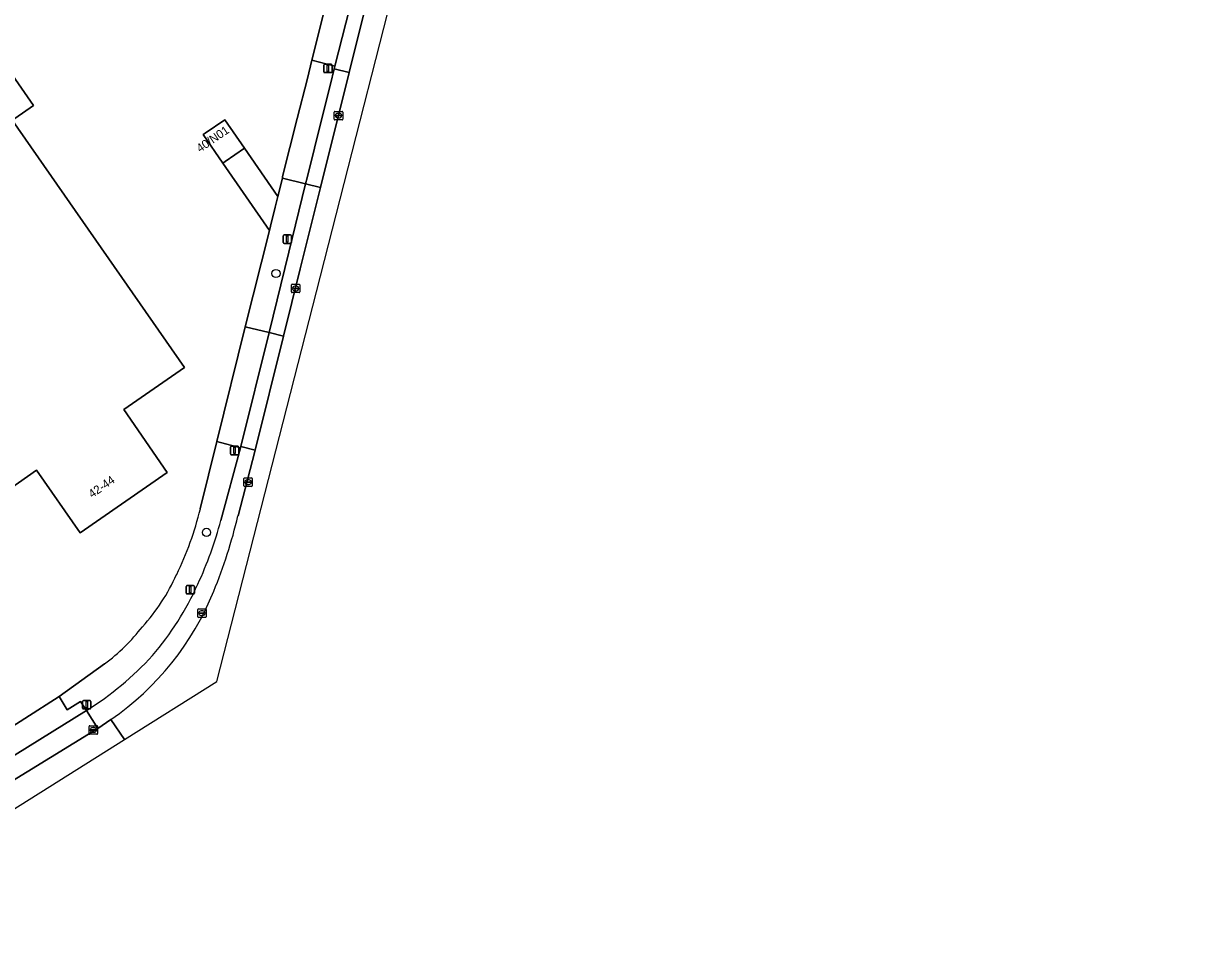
# Model space of a CAD drawing. Extents: x 156702 to 158052, y 387630 to 388992.
# Drawn here: x 157381.1 to 157520.1, y 387650.9 to 387761.3 of the extents above; entities that cross this region are included whole.
import ezdxf

# ---------------------------------------------------------------- set-up
doc = ezdxf.new("R2010")
doc.units = 0
for name, color, linetype in [('IMGEO_Boom', 7, 'Continuous'), ('IMGEO_Erf', 7, 'Continuous'), ('IMGEO_Kolk', 7, 'Continuous'), ('IMGEO_Lichtmast', 7, 'Continuous'), ('IMGEO_Pand', 7, 'Continuous'), ('IMGEO_Pand_nummerreeks', 7, 'Continuous'), ('IMGEO_Parkeervlak_open', 7, 'Continuous'), ('IMGEO_Rijbaan_lokaal_gesloten', 7, 'Continuous'), ('IMGEO_Rijbaan_lokaal_open', 7, 'Continuous'), ('IMGEO_Voetpad_open', 7, 'Continuous')]:
    doc.layers.add(name, color=color, linetype=linetype)

msp = doc.modelspace()

# ---------------------------------------------------------------- linework, layer by layer
at = {"layer": 'IMGEO_Boom'}
for centre in [(157411.05, 387731.61), (157402.81, 387700.87)]:
    msp.add_circle(centre, 0.489, dxfattribs=at)
at = {"layer": 'IMGEO_Erf'}
msp.add_lwpolyline([(157379.43, 387755.68), (157382.28, 387751.57), (157380.06, 387750), (157379.78, 387749.8), (157400.19, 387720.46), (157392.99, 387715.45), (157398.16, 387708), (157387.83, 387700.83), (157382.65, 387708.27), (157377.66, 387704.77), (157346.99, 387748.85), (157347.66, 387750), (157349.5, 387753.18), (157362.2, 387775.07), (157372.57, 387760.16), (157375.11, 387761.91)], close=True, dxfattribs=at)
for points in [[(157402.07, 387703.68), (157404.02, 387711.65), (157407.41, 387725.28), (157410.27, 387736.72), (157404.76, 387744.72), (157402.43, 387748.12), (157402.67, 387748.29), (157404.97, 387749.86), (157407.32, 387746.5), (157411.26, 387740.77), (157411.82, 387742.95), (157411.83, 387743.12), (157413.57, 387750), (157414.78, 387754.78), (157415.32, 387756.94), (157417.18, 387764.4)], [(157360.06, 387665.71), (157377.14, 387676.15), (157385.32, 387681.4), (157390.72, 387685.25)]]:
    msp.add_lwpolyline(points, dxfattribs=at)
for centre, radius, start, end in [((157363.36, 387713.18), 39.87, 334.2528, 346.2055), ((157377.22, 387705.87), 24.21, 317.9791, 335.6007), ((157376.6, 387704.06), 23.52, 306.9002, 322.2623)]:
    msp.add_arc(centre, radius, start, end, dxfattribs=at)
at = {"layer": 'IMGEO_Kolk'}
for p, q in [((157417.98, 387749.93), (157417.98, 387750.79)), ((157418.05, 387750.86), (157418.9, 387750.86)), ((157418.47, 387750.64), (157418.49, 387750.64)), ((157418.98, 387750.79), (157418.98, 387749.93)), ((157418.9, 387749.86), (157418.05, 387749.86)), ((157418.24, 387750.35), (157418.24, 387750.37)), ((157418.28, 387750.4), (157418.68, 387750.4)), ((157418.67, 387750.32), (157418.28, 387750.32)), ((157418.49, 387750.08), (157418.46, 387750.08)), ((157418.72, 387750.37), (157418.72, 387750.35)), ((157412.89, 387729.42), (157412.89, 387730.27)), ((157412.96, 387730.34), (157413.82, 387730.34)), ((157413.15, 387729.84), (157413.15, 387729.85)), ((157413.19, 387729.89), (157413.59, 387729.89)), ((157413.59, 387729.8), (157413.19, 387729.8)), ((157413.38, 387730.12), (157413.4, 387730.12)), ((157413.63, 387729.85), (157413.63, 387729.84)), ((157413.89, 387730.27), (157413.89, 387729.42)), ((157413.82, 387729.34), (157412.96, 387729.34)), ((157413.4, 387729.56), (157413.37, 387729.56)), ((157407.24, 387706.41), (157407.24, 387707.26)), ((157407.32, 387707.34), (157408.17, 387707.34)), ((157408.17, 387706.34), (157407.32, 387706.34)), ((157407.5, 387706.83), (157407.5, 387706.84)), ((157407.94, 387706.79), (157407.54, 387706.79)), ((157407.55, 387706.88), (157407.94, 387706.88)), ((157407.73, 387707.12), (157407.76, 387707.12)), ((157407.75, 387706.56), (157407.73, 387706.56)), ((157407.99, 387706.84), (157407.99, 387706.83)), ((157408.25, 387707.26), (157408.25, 387706.41)), ((157401.77, 387690.86), (157401.77, 387691.71)), ((157401.84, 387691.78), (157402.7, 387691.78)), ((157402.03, 387691.28), (157402.03, 387691.29)), ((157402.07, 387691.33), (157402.47, 387691.33)), ((157402.47, 387691.24), (157402.07, 387691.24)), ((157402.26, 387691.56), (157402.28, 387691.56)), ((157402.28, 387691), (157402.26, 387691)), ((157402.51, 387691.29), (157402.51, 387691.28)), ((157402.77, 387691.71), (157402.77, 387690.86)), ((157402.7, 387690.78), (157401.84, 387690.78)), ((157388.88, 387676.98), (157388.88, 387677.83)), ((157388.95, 387677.91), (157389.8, 387677.91)), ((157389.14, 387677.4), (157389.14, 387677.41)), ((157389.18, 387677.45), (157389.58, 387677.45)), ((157389.57, 387677.36), (157389.18, 387677.36)), ((157389.39, 387677.13), (157389.36, 387677.13)), ((157389.37, 387677.69), (157389.39, 387677.69)), ((157389.62, 387677.41), (157389.62, 387677.4)), ((157389.88, 387677.83), (157389.88, 387676.98)), ((157389.8, 387676.91), (157388.95, 387676.91))]:
    msp.add_line(p, q, dxfattribs=at)
for points in [[(157417.98, 387749.93), (157417.98, 387750.79)], [(157418.05, 387750.86), (157418.9, 387750.86)], [(157418.98, 387750.79), (157418.98, 387749.93)], [(157418.9, 387749.86), (157418.05, 387749.86)], [(157412.89, 387729.42), (157412.89, 387730.27)], [(157412.96, 387730.34), (157413.82, 387730.34)], [(157413.89, 387730.27), (157413.89, 387729.42)], [(157413.82, 387729.34), (157412.96, 387729.34)], [(157407.24, 387706.41), (157407.24, 387707.26)], [(157407.32, 387707.34), (157408.17, 387707.34)], [(157408.17, 387706.34), (157407.32, 387706.34)], [(157408.25, 387707.26), (157408.25, 387706.41)], [(157401.77, 387690.86), (157401.77, 387691.71)], [(157401.84, 387691.78), (157402.7, 387691.78)], [(157402.77, 387691.71), (157402.77, 387690.86)], [(157402.7, 387690.78), (157401.84, 387690.78)], [(157388.88, 387676.98), (157388.88, 387677.83)], [(157388.95, 387677.91), (157389.8, 387677.91)], [(157389.88, 387677.83), (157389.88, 387676.98)], [(157389.8, 387676.91), (157388.95, 387676.91)]]:
    msp.add_lwpolyline(points, dxfattribs=at)
for centre, radius, start, end in [((157418.05, 387750.78), 0.0765, 91.552, 178.448), ((157418.05, 387750.78), 0.0765, 91.552, 178.448), ((157418.9, 387750.78), 0.0765, 1.552, 88.448), ((157418.9, 387750.78), 0.0765, 1.552, 88.448), ((157418.05, 387749.93), 0.0765, 181.552, 268.448), ((157418.05, 387749.93), 0.0765, 181.552, 268.448), ((157418.28, 387750.36), 0.0403, 85.8775, 175.7526), ((157418.27, 387750.35), 0.0366, 178.938, 274.7102), ((157418.68, 387750.36), 0.043, 264.8664, 352.4533), ((157418.68, 387750.36), 0.0386, 1.7309, 96.639), ((157418.9, 387749.93), 0.0765, 271.552, 358.448), ((157418.9, 387749.93), 0.0765, 271.552, 358.448), ((157412.97, 387730.27), 0.0765, 91.552, 178.448), ((157412.97, 387730.27), 0.0765, 91.552, 178.448), ((157413.19, 387729.85), 0.0403, 85.8775, 175.7526), ((157413.18, 387729.84), 0.0366, 178.938, 274.7102), ((157413.59, 387729.85), 0.0386, 1.7309, 96.639), ((157413.59, 387729.84), 0.043, 264.8664, 352.4533), ((157413.81, 387730.27), 0.0765, 1.552, 88.448), ((157413.81, 387730.27), 0.0765, 1.552, 88.448), ((157412.97, 387729.42), 0.0765, 181.552, 268.448), ((157412.97, 387729.42), 0.0765, 181.552, 268.448), ((157413.81, 387729.42), 0.0765, 271.552, 358.448), ((157413.81, 387729.42), 0.0765, 271.552, 358.448), ((157407.32, 387707.26), 0.0765, 91.552, 178.448), ((157407.32, 387707.26), 0.0765, 91.552, 178.448), ((157407.32, 387706.41), 0.0765, 181.552, 268.448), ((157407.32, 387706.41), 0.0765, 181.552, 268.448), ((157407.54, 387706.84), 0.0403, 85.8775, 175.7526), ((157407.54, 387706.83), 0.0366, 178.938, 274.7102), ((157407.95, 387706.84), 0.0386, 1.7309, 96.639), ((157407.94, 387706.84), 0.043, 264.8664, 352.4533), ((157408.17, 387707.26), 0.0765, 1.552, 88.448), ((157408.17, 387707.26), 0.0765, 1.552, 88.448), ((157408.17, 387706.41), 0.0765, 271.552, 358.448), ((157408.17, 387706.41), 0.0765, 271.552, 358.448), ((157401.85, 387691.71), 0.0765, 91.552, 178.448), ((157401.85, 387691.71), 0.0765, 91.552, 178.448), ((157401.85, 387690.86), 0.0765, 181.552, 268.448), ((157401.85, 387690.86), 0.0765, 181.552, 268.448), ((157402.07, 387691.29), 0.0403, 85.8775, 175.7526), ((157402.07, 387691.28), 0.0366, 178.938, 274.7102), ((157402.47, 387691.29), 0.0386, 1.7309, 96.639), ((157402.47, 387691.28), 0.043, 264.8664, 352.4533), ((157402.69, 387691.71), 0.0765, 1.552, 88.448), ((157402.69, 387691.71), 0.0765, 1.552, 88.448), ((157402.69, 387690.86), 0.0765, 271.552, 358.448), ((157402.69, 387690.86), 0.0765, 271.552, 358.448), ((157388.95, 387677.83), 0.0765, 91.552, 178.448), ((157388.95, 387677.83), 0.0765, 91.552, 178.448), ((157388.95, 387676.98), 0.0765, 181.552, 268.448), ((157388.95, 387676.98), 0.0765, 181.552, 268.448), ((157389.18, 387677.41), 0.0403, 85.8775, 175.7526), ((157389.17, 387677.4), 0.0366, 178.938, 274.7102), ((157389.58, 387677.41), 0.043, 264.8664, 352.4533), ((157389.58, 387677.41), 0.0386, 1.7309, 96.639), ((157389.8, 387677.83), 0.0765, 1.552, 88.448), ((157389.8, 387677.83), 0.0765, 1.552, 88.448), ((157389.8, 387676.98), 0.0765, 271.552, 358.448), ((157389.8, 387676.98), 0.0765, 271.552, 358.448)]:
    msp.add_arc(centre, radius, start, end, dxfattribs=at)
for centre, major_axis, ratio, start_param, end_param in [((157418.46, 387750.36), (-0.387, 0.002), 0.722429, 4.712389, 7.853982), ((157418.49, 387750.36), (-0.39, 0.002), 0.717154, 1.570796, 4.712389), ((157413.38, 387729.84), (-0.387, 0.002), 0.722429, 4.712389, 7.853982), ((157413.4, 387729.84), (-0.39, 0.002), 0.717154, 1.570796, 4.712389), ((157407.73, 387706.84), (-0.387, 0.002), 0.722429, 4.712389, 7.853982), ((157407.76, 387706.84), (-0.39, 0.002), 0.717154, 1.570796, 4.712389), ((157402.26, 387691.28), (-0.387, 0.002), 0.722429, 4.712389, 7.853982), ((157402.28, 387691.28), (-0.39, 0.002), 0.717154, 1.570796, 4.712389), ((157389.36, 387677.41), (-0.387, 0.002), 0.722429, 4.712389, 7.853982), ((157389.39, 387677.41), (-0.39, 0.002), 0.717154, 1.570796, 4.712389)]:
    msp.add_ellipse(centre, major_axis=major_axis, ratio=ratio, start_param=start_param, end_param=end_param, dxfattribs=at)
at = {"layer": 'IMGEO_Lichtmast'}
for p, q in [((157416.72, 387755.57), (157416.72, 387756.37)), ((157416.72, 387756.37), (157416.72, 387755.57)), ((157416.82, 387756.47), (157417.61, 387756.47)), ((157417.61, 387756.47), (157416.82, 387756.47)), ((157417.71, 387756.37), (157417.71, 387755.57)), ((157417.71, 387755.57), (157417.71, 387756.37)), ((157417.61, 387755.47), (157416.82, 387755.47)), ((157416.82, 387755.47), (157417.61, 387755.47)), ((157411.91, 387735.29), (157411.91, 387736.09)), ((157411.91, 387736.09), (157411.91, 387735.29)), ((157412.01, 387736.19), (157412.79, 387736.19)), ((157412.79, 387736.19), (157412.01, 387736.19)), ((157412.89, 387736.09), (157412.89, 387735.29)), ((157412.89, 387735.29), (157412.89, 387736.09)), ((157412.79, 387735.19), (157412.01, 387735.19)), ((157412.01, 387735.19), (157412.79, 387735.19)), ((157405.65, 387710.2), (157405.65, 387711)), ((157405.65, 387711), (157405.65, 387710.2)), ((157405.75, 387711.1), (157406.53, 387711.1)), ((157406.53, 387711.1), (157405.75, 387711.1)), ((157406.63, 387711), (157406.63, 387710.2)), ((157406.63, 387710.2), (157406.63, 387711)), ((157406.53, 387710.1), (157405.75, 387710.1)), ((157405.75, 387710.1), (157406.53, 387710.1)), ((157400.39, 387693.66), (157400.39, 387694.46)), ((157400.39, 387694.46), (157400.39, 387693.66)), ((157400.49, 387694.56), (157401.28, 387694.56)), ((157401.28, 387694.56), (157400.49, 387694.56)), ((157401.38, 387694.46), (157401.38, 387693.66)), ((157401.38, 387693.66), (157401.38, 387694.46)), ((157401.28, 387693.56), (157400.49, 387693.56)), ((157400.49, 387693.56), (157401.28, 387693.56)), ((157388.11, 387680.01), (157388.11, 387680.81)), ((157388.11, 387680.81), (157388.11, 387680.01)), ((157388.21, 387680.91), (157388.99, 387680.91)), ((157388.99, 387680.91), (157388.21, 387680.91)), ((157388.99, 387679.91), (157388.21, 387679.91)), ((157388.21, 387679.91), (157388.99, 387679.91)), ((157389.09, 387680.81), (157389.09, 387680.01)), ((157389.09, 387680.01), (157389.09, 387680.81))]:
    msp.add_line(p, q, dxfattribs=at)
for points in [[(157417.14, 387756.35), (157417.29, 387756.35), (157417.29, 387755.6), (157417.14, 387755.6), (157417.14, 387756.35)], [(157412.32, 387736.07), (157412.48, 387736.07), (157412.48, 387735.32), (157412.32, 387735.32), (157412.32, 387736.07)], [(157406.07, 387710.98), (157406.22, 387710.98), (157406.22, 387710.23), (157406.07, 387710.23), (157406.07, 387710.98)], [(157400.81, 387694.43), (157400.96, 387694.43), (157400.96, 387693.68), (157400.81, 387693.68), (157400.81, 387694.43)], [(157388.52, 387680.78), (157388.68, 387680.78), (157388.68, 387680.03), (157388.52, 387680.03), (157388.52, 387680.78)]]:
    msp.add_lwpolyline(points, dxfattribs=at)
for centre, start, end in [((157416.82, 387756.37), 90, 180), ((157416.82, 387756.37), 90, 180), ((157417.61, 387756.37), 0, 90), ((157417.61, 387756.37), 360, 90), ((157416.82, 387755.57), 180, 270), ((157416.82, 387755.57), 180, 270), ((157417.61, 387755.57), 270, 0), ((157417.61, 387755.57), 270, 0), ((157412.01, 387736.09), 90, 180), ((157412.01, 387736.09), 90, 180), ((157412.79, 387736.09), 0, 90), ((157412.79, 387736.09), 360, 90), ((157412.01, 387735.29), 180, 270), ((157412.01, 387735.29), 180, 270), ((157412.79, 387735.29), 270, 0), ((157412.79, 387735.29), 270, 0), ((157405.75, 387711), 90, 180), ((157405.75, 387711), 90, 180), ((157406.53, 387711), 0, 90), ((157406.53, 387711), 360, 90), ((157405.75, 387710.2), 180, 270), ((157405.75, 387710.2), 180, 270), ((157406.53, 387710.2), 270, 0), ((157406.53, 387710.2), 270, 0), ((157400.49, 387694.46), 90, 180), ((157400.49, 387694.46), 90, 180), ((157400.49, 387693.66), 180, 270), ((157400.49, 387693.66), 180, 270), ((157401.28, 387694.46), 0, 90), ((157401.28, 387694.46), 360, 90), ((157401.28, 387693.66), 270, 0), ((157401.28, 387693.66), 270, 0), ((157388.21, 387680.81), 90, 180), ((157388.21, 387680.81), 90, 180), ((157388.21, 387680.01), 180, 270), ((157388.21, 387680.01), 180, 270), ((157388.99, 387680.81), 0, 90), ((157388.99, 387680.81), 360, 90), ((157388.99, 387680.01), 270, 0), ((157388.99, 387680.01), 270, 0)]:
    msp.add_arc(centre, 0.1, start, end, dxfattribs=at)
at = {"layer": 'IMGEO_Pand'}
for points in [[(157377.66, 387704.77), (157382.65, 387708.27), (157387.83, 387700.83), (157398.16, 387708), (157392.99, 387715.45), (157400.19, 387720.46), (157379.78, 387749.8), (157380.06, 387750), (157382.28, 387751.57), (157379.43, 387755.68), (157375.11, 387761.91), (157372.57, 387760.16), (157362.2, 387775.07), (157349.5, 387753.18), (157347.66, 387750), (157346.99, 387748.85)], [(157402.67, 387748.29), (157402.43, 387748.12), (157404.76, 387744.72), (157405.03, 387744.91), (157407.32, 387746.5), (157404.97, 387749.86)]]:
    msp.add_lwpolyline(points, close=True, dxfattribs=at)
at = {"layer": 'IMGEO_Parkeervlak_open'}
for points in [[(157420.2, 387764.78), (157418.06, 387756.25), (157417.98, 387755.93), (157419.75, 387755.49), (157421.88, 387764.06)], [(157406.55, 387702.83), (157408.55, 387710.48), (157408.59, 387710.64), (157406.88, 387711.06), (157406.84, 387710.92), (157404.5, 387702.3)], [(157388.58, 387679.73), (157389.91, 387677.58), (157391.47, 387678.65)]]:
    msp.add_lwpolyline(points, dxfattribs=at)
msp.add_lwpolyline([(157416.35, 387741.84), (157414.57, 387742.28), (157412.57, 387734.13), (157410.23, 387724.59), (157411.95, 387724.16), (157413.94, 387732.16)], close=True, dxfattribs=at)
for centre, radius, start, end in [((157361.67, 387713.44), 44.26, 335.0019, 345.417), ((157350, 387716.07), 58.07, 337.5373, 346.8224), ((157372.01, 387706.75), 34.18, 304.7062, 337.876), ((157370.03, 387708.9), 34.77, 319.3363, 335.9643), ((157367.93, 387712.47), 38.71, 302.2488, 317.3551)]:
    msp.add_arc(centre, radius, start, end, dxfattribs=at)
at = {"layer": 'IMGEO_Rijbaan_lokaal_gesloten'}
msp.add_lwpolyline([(157352.7, 387650.86), (157393.08, 387676.28), (157391.47, 387678.65), (157389.91, 387677.58), (157389.84, 387677.53), (157378.77, 387670.73), (157362.38, 387660.66), (157361.67, 387660.29)], dxfattribs=at)
at = {"layer": 'IMGEO_Rijbaan_lokaal_open'}
for points in [[(157393.08, 387676.28), (157404.02, 387683.17), (157415.85, 387729.44), (157428.09, 387777.36), (157443.62, 387799.36), (157522.84, 387847.69), (157543.93, 387864.19), (157542.28, 387866.17), (157541.22, 387865.32), (157540.15, 387864.48)], [(157421.88, 387764.06), (157419.75, 387755.49), (157416.35, 387741.84), (157413.94, 387732.16), (157411.95, 387724.16), (157408.59, 387710.64), (157408.55, 387710.48), (157406.55, 387702.83)], [(157391.47, 387678.65), (157393.08, 387676.28)]]:
    msp.add_lwpolyline(points, dxfattribs=at)
for centre, radius, start, end in [((157350, 387716.07), 58.07, 337.5373, 346.8224), ((157372.01, 387706.75), 34.18, 304.7062, 337.876)]:
    msp.add_arc(centre, radius, start, end, dxfattribs=at)
at = {"layer": 'IMGEO_Voetpad_open'}
for points in [[(157417.18, 387764.4), (157415.32, 387756.94), (157418.06, 387756.25), (157420.2, 387764.78)], [(157404.5, 387702.3), (157406.84, 387710.92), (157404.02, 387711.65), (157402.07, 387703.68)], [(157390.72, 387685.25), (157385.32, 387681.4), (157386.29, 387679.81), (157387.86, 387680.79), (157388.58, 387679.73)]]:
    msp.add_lwpolyline(points, dxfattribs=at)
for points in [[(157416.49, 387750), (157417.52, 387754.11), (157417.98, 387755.93), (157418.06, 387756.25), (157415.32, 387756.94), (157414.78, 387754.78), (157413.57, 387750), (157411.83, 387743.12), (157411.82, 387742.95), (157414.57, 387742.28), (157414.74, 387742.98)], [(157419.75, 387755.49), (157417.98, 387755.93), (157417.52, 387754.11), (157416.49, 387750), (157414.74, 387742.98), (157414.57, 387742.28), (157416.35, 387741.84)], [(157410.39, 387737.24), (157410.95, 387739.48), (157411.26, 387740.77), (157407.32, 387746.5), (157405.03, 387744.91), (157404.76, 387744.72), (157410.27, 387736.72)], [(157410.27, 387736.72), (157407.41, 387725.28), (157410.23, 387724.59), (157412.57, 387734.13), (157414.57, 387742.28), (157411.82, 387742.95), (157411.26, 387740.77), (157410.95, 387739.48), (157410.39, 387737.24)], [(157410.23, 387724.59), (157407.41, 387725.28), (157404.02, 387711.65), (157406.84, 387710.92), (157406.88, 387711.06)], [(157411.95, 387724.16), (157410.23, 387724.59), (157406.88, 387711.06), (157408.59, 387710.64)], [(157388.58, 387679.73), (157387.86, 387680.79), (157386.29, 387679.81), (157385.32, 387681.4), (157377.14, 387676.15), (157377.99, 387674.72), (157376.73, 387673.95), (157377.41, 387672.81), (157377.47, 387672.85)], [(157389.84, 387677.53), (157389.91, 387677.58), (157388.58, 387679.73), (157377.47, 387672.85), (157378.77, 387670.73)]]:
    msp.add_lwpolyline(points, close=True, dxfattribs=at)
for centre, radius, start, end in [((157363.36, 387713.18), 39.87, 334.2528, 346.2055), ((157361.67, 387713.44), 44.26, 335.0019, 345.417), ((157377.22, 387705.87), 24.21, 317.9791, 335.6007), ((157370.03, 387708.9), 34.77, 319.3363, 335.9643), ((157376.6, 387704.06), 23.52, 306.9002, 322.2623), ((157367.93, 387712.47), 38.71, 302.2488, 317.3551)]:
    msp.add_arc(centre, radius, start, end, dxfattribs=at)

# ---------------------------------------------------------------- texts
at = {"layer": 'IMGEO_Pand_nummerreeks'}
for s, rotation, p in [('40/N01', 34.5551, (157402.05, 387745.95)), ('42-44', 34.8301, (157389.23, 387704.91))]:
    msp.add_text(s, height=1, rotation=rotation, dxfattribs=at).set_placement(p)

doc.saveas('drawing.dxf')
